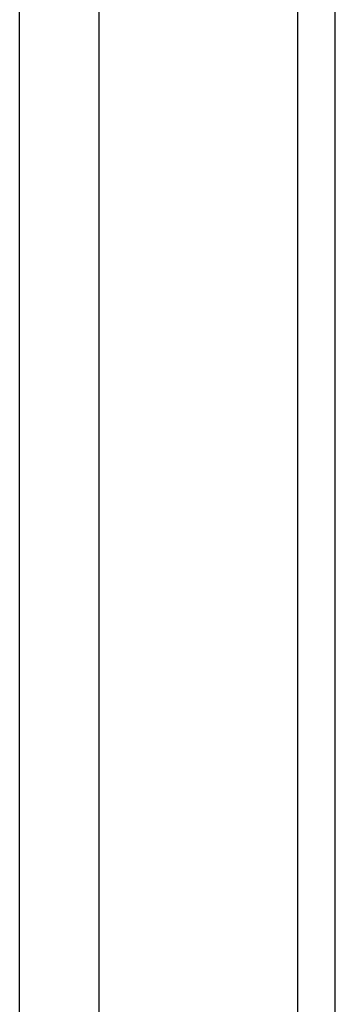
# Model space of a CAD drawing. Header units: millimetres. Extents: x -365 to 365, y 0 to 720.
# Tile 626 of 656: x 345.28 to 349.5, y 578.85 to 592.01. Entities that reach past the tile are written whole.
import ezdxf

# ---------------------------------------------------------------- set-up
doc = ezdxf.new("R2010")
doc.units = ezdxf.units.MM
doc.header["$MEASUREMENT"] = 0
for name, color, linetype in [('IGES LEVEL 34', 7, 'Continuous'), ('IGES LEVEL 41', 7, 'Continuous'), ('IGES LEVEL 44', 7, 'Continuous')]:
    doc.layers.add(name, color=color, linetype=linetype)

msp = doc.modelspace()

# ---------------------------------------------------------------- linework, layer by layer
at = {"layer": 'IGES LEVEL 34', "color": 255}
for points in [[(349, 277, 307.5), (349, 437, 307.5), (349, 597, 307.5)], [(349, 277, -307.5), (349, 437, -307.5), (349, 597, -307.5)]]:
    msp.add_open_spline(points, degree=2, dxfattribs=at)
at = {"layer": 'IGES LEVEL 41', "color": 253}
for points in [[(349.5, 375.096, 319), (349.5, 500.048, 319), (349.5, 625, 319)], [(349.5, 375.096, -319), (349.5, 500.048, -319), (349.5, 625, -319)]]:
    msp.add_open_spline(points, degree=2, dxfattribs=at)
at = {"layer": 'IGES LEVEL 44', "color": 253}
for points in [[(346.342, 274.658, -338.876), (346.342, 497, -338.876), (346.342, 719.342, -338.876)], [(345.278, 275.722, -335.852), (345.278, 497, -335.852), (345.278, 718.278, -335.852)]]:
    msp.add_open_spline(points, degree=2, dxfattribs=at)

doc.saveas('drawing.dxf')
